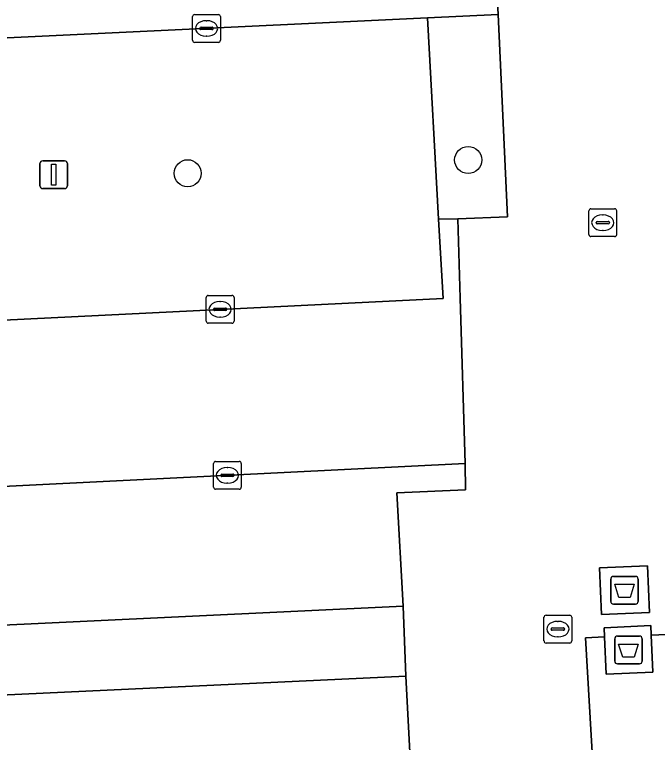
# Model space of a CAD drawing. Extents: x 161084 to 161928, y 385354 to 386522.
# Drawn here: x 161204.44 to 161227.6, y 386264.57 to 386290.78 of the extents above; entities that cross this region are included whole.
import ezdxf

# ---------------------------------------------------------------- set-up
doc = ezdxf.new("R2010")
doc.units = 0
for name, color, linetype in [('IMGEO_Afval_apart_plaats', 7, 'Continuous'), ('IMGEO_Boom', 7, 'Continuous'), ('IMGEO_Groenvoorziening', 7, 'Continuous'), ('IMGEO_Kolk', 7, 'Continuous'), ('IMGEO_Lichtmast', 7, 'Continuous'), ('IMGEO_Parkeervlak_open', 7, 'Continuous'), ('IMGEO_Rijbaan_lokaal_open', 7, 'Continuous'), ('IMGEO_Rioolput', 7, 'Continuous'), ('IMGEO_Voetpad_gesloten', 7, 'Continuous'), ('IMGEO_Voetpad_open', 7, 'Continuous')]:
    doc.layers.add(name, color=color, linetype=linetype)

msp = doc.modelspace()

# ---------------------------------------------------------------- linework, layer by layer
at = {"layer": 'IMGEO_Afval_apart_plaats'}
for p, q in [((161225.918, 386269.653), (161225.918, 386270.453)), ((161225.918, 386270.453), (161225.918, 386269.653)), ((161226.018, 386270.553), (161226.808, 386270.553)), ((161226.808, 386270.553), (161226.018, 386270.553)), ((161226.908, 386270.453), (161226.908, 386269.653)), ((161226.908, 386269.653), (161226.908, 386270.453)), ((161226.808, 386269.553), (161226.018, 386269.553)), ((161226.018, 386269.553), (161226.808, 386269.553)), ((161226.061, 386267.503), (161226.061, 386268.303)), ((161226.061, 386268.303), (161226.061, 386267.503)), ((161226.161, 386268.403), (161226.951, 386268.403)), ((161226.951, 386268.403), (161226.161, 386268.403)), ((161227.051, 386268.303), (161227.051, 386267.503)), ((161227.051, 386267.503), (161227.051, 386268.303)), ((161226.951, 386267.403), (161226.161, 386267.403)), ((161226.161, 386267.403), (161226.951, 386267.403))]:
    msp.add_line(p, q, dxfattribs=at)
for points in [[(161226.061, 386270.267), (161226.765, 386270.267), (161226.616, 386269.797), (161226.21, 386269.797), (161226.061, 386270.267)], [(161226.204, 386268.117), (161226.908, 386268.117), (161226.759, 386267.647), (161226.353, 386267.647), (161226.204, 386268.117)]]:
    msp.add_lwpolyline(points, dxfattribs=at)
for centre, start, end in [((161226.018, 386270.453), 90, 180), ((161226.018, 386270.453), 90, 180), ((161226.808, 386270.453), 0, 90), ((161226.808, 386270.453), 360, 90), ((161226.018, 386269.653), 180, 270), ((161226.018, 386269.653), 180, 270), ((161226.808, 386269.653), 270, 0), ((161226.808, 386269.653), 270, 0), ((161226.161, 386268.303), 90, 180), ((161226.161, 386268.303), 90, 180), ((161226.951, 386268.303), 0, 90), ((161226.951, 386268.303), 360, 90), ((161226.161, 386267.503), 180, 270), ((161226.161, 386267.503), 180, 270), ((161226.951, 386267.503), 270, 0), ((161226.951, 386267.503), 270, 0)]:
    msp.add_arc(centre, 0.1, start, end, dxfattribs=at)
at = {"layer": 'IMGEO_Boom'}
for centre in [(161220.785, 386285.542), (161210.68, 386285.063)]:
    msp.add_circle(centre, 0.489, dxfattribs=at)
at = {"layer": 'IMGEO_Groenvoorziening'}
for points in [[(161221.867, 386290.776), (161219.32, 386290.655), (161219.72, 386283.41), (161220.416, 386283.424), (161222.198, 386283.493)], [(161218.444, 386269.477), (161187.066, 386267.988), (161186.887, 386272.378), (161186.187, 386271.813), (161186.319, 386269.327), (161185.546, 386268.212), (161185.74, 386265.428), (161218.541, 386266.964)]]:
    msp.add_lwpolyline(points, close=True, dxfattribs=at)
at = {"layer": 'IMGEO_Kolk'}
for p, q in [((161210.933, 386290.777), (161211.785, 386290.777)), ((161210.858, 386289.851), (161210.858, 386290.703)), ((161211.346, 386290.557), (161211.371, 386290.557)), ((161211.859, 386290.703), (161211.859, 386289.851)), ((161211.117, 386290.271), (161211.117, 386290.283)), ((161211.16, 386290.32), (161211.558, 386290.32)), ((161211.601, 386290.283), (161211.601, 386290.271)), ((161211.555, 386290.234), (161211.157, 386290.234)), ((161211.369, 386289.997), (161211.344, 386289.997)), ((161211.785, 386289.777), (161210.933, 386289.777)), ((161225.131, 386282.858), (161225.131, 386283.71)), ((161225.206, 386283.784), (161226.058, 386283.784)), ((161226.132, 386283.71), (161226.132, 386282.858)), ((161225.619, 386283.564), (161225.644, 386283.564)), ((161225.39, 386283.278), (161225.39, 386283.29)), ((161225.828, 386283.241), (161225.43, 386283.241)), ((161225.433, 386283.327), (161225.831, 386283.327)), ((161225.874, 386283.29), (161225.874, 386283.278)), ((161225.642, 386283.004), (161225.617, 386283.004)), ((161226.058, 386282.784), (161225.206, 386282.784)), ((161211.347, 386279.741), (161211.347, 386280.593)), ((161211.422, 386280.667), (161212.274, 386280.667)), ((161212.348, 386280.593), (161212.348, 386279.741)), ((161211.835, 386280.447), (161211.86, 386280.447)), ((161211.606, 386280.161), (161211.606, 386280.173)), ((161212.044, 386280.124), (161211.646, 386280.124)), ((161211.649, 386280.21), (161212.047, 386280.21)), ((161212.09, 386280.173), (161212.09, 386280.161)), ((161211.858, 386279.887), (161211.833, 386279.887)), ((161212.274, 386279.667), (161211.422, 386279.667)), ((161211.609, 386273.763), (161211.609, 386274.615)), ((161211.684, 386274.689), (161212.536, 386274.689)), ((161212.61, 386274.615), (161212.61, 386273.763)), ((161212.097, 386274.469), (161212.122, 386274.469)), ((161211.868, 386274.183), (161211.868, 386274.195)), ((161212.306, 386274.146), (161211.908, 386274.146)), ((161211.911, 386274.232), (161212.309, 386274.232)), ((161212.352, 386274.195), (161212.352, 386274.183)), ((161212.12, 386273.909), (161212.095, 386273.909)), ((161212.536, 386273.689), (161211.684, 386273.689))]:
    msp.add_line(p, q, dxfattribs=at)
for points in [[(161210.933, 386290.777), (161211.785, 386290.777)], [(161210.858, 386289.851), (161210.858, 386290.703)], [(161211.859, 386290.703), (161211.859, 386289.851)], [(161211.785, 386289.777), (161210.933, 386289.777)], [(161225.131, 386282.858), (161225.131, 386283.71)], [(161225.206, 386283.784), (161226.058, 386283.784)], [(161226.132, 386283.71), (161226.132, 386282.858)], [(161226.058, 386282.784), (161225.206, 386282.784)], [(161211.347, 386279.741), (161211.347, 386280.593)], [(161211.422, 386280.667), (161212.274, 386280.667)], [(161212.348, 386280.593), (161212.348, 386279.741)], [(161212.274, 386279.667), (161211.422, 386279.667)], [(161211.609, 386273.763), (161211.609, 386274.615)], [(161211.684, 386274.689), (161212.536, 386274.689)], [(161212.61, 386274.615), (161212.61, 386273.763)], [(161212.536, 386273.689), (161211.684, 386273.689)]]:
    msp.add_lwpolyline(points, dxfattribs=at)
for centre, radius, start, end in [((161210.935, 386290.701), 0.0765, 91.552, 178.448), ((161210.935, 386290.701), 0.0765, 91.552, 178.448), ((161211.783, 386290.701), 0.0765, 1.552, 88.448), ((161211.783, 386290.701), 0.0765, 1.552, 88.448), ((161211.157, 386290.28), 0.0403, 85.8775, 175.7526), ((161211.154, 386290.27), 0.0366, 178.938, 274.7102), ((161211.558, 386290.277), 0.043, 264.8664, 352.4533), ((161211.562, 386290.282), 0.0386, 1.7309, 96.639), ((161210.935, 386289.853), 0.0765, 181.552, 268.448), ((161210.935, 386289.853), 0.0765, 181.552, 268.448), ((161211.783, 386289.853), 0.0765, 271.552, 358.448), ((161211.783, 386289.853), 0.0765, 271.552, 358.448), ((161225.208, 386283.708), 0.0765, 91.552, 178.448), ((161225.208, 386283.708), 0.0765, 91.552, 178.448), ((161226.056, 386283.708), 0.0765, 1.552, 88.448), ((161226.056, 386283.708), 0.0765, 1.552, 88.448), ((161225.43, 386283.287), 0.0403, 85.8775, 175.7526), ((161225.427, 386283.277), 0.0366, 178.938, 274.7102), ((161225.831, 386283.284), 0.043, 264.8664, 352.4533), ((161225.835, 386283.289), 0.0386, 1.7309, 96.639), ((161225.208, 386282.86), 0.0765, 181.552, 268.448), ((161225.208, 386282.86), 0.0765, 181.552, 268.448), ((161226.056, 386282.86), 0.0765, 271.552, 358.448), ((161226.056, 386282.86), 0.0765, 271.552, 358.448), ((161211.424, 386280.591), 0.0765, 91.552, 178.448), ((161211.424, 386280.591), 0.0765, 91.552, 178.448), ((161212.272, 386280.591), 0.0765, 1.552, 88.448), ((161212.272, 386280.591), 0.0765, 1.552, 88.448), ((161211.646, 386280.17), 0.0403, 85.8775, 175.7526), ((161211.643, 386280.16), 0.0366, 178.938, 274.7102), ((161212.047, 386280.167), 0.043, 264.8664, 352.4533), ((161212.051, 386280.172), 0.0386, 1.7309, 96.639), ((161211.424, 386279.743), 0.0765, 181.552, 268.448), ((161211.424, 386279.743), 0.0765, 181.552, 268.448), ((161212.272, 386279.743), 0.0765, 271.552, 358.448), ((161212.272, 386279.743), 0.0765, 271.552, 358.448), ((161211.686, 386274.613), 0.0765, 91.552, 178.448), ((161211.686, 386274.613), 0.0765, 91.552, 178.448), ((161212.534, 386274.613), 0.0765, 1.552, 88.448), ((161212.534, 386274.613), 0.0765, 1.552, 88.448), ((161211.908, 386274.192), 0.0403, 85.8775, 175.7526), ((161211.905, 386274.182), 0.0366, 178.938, 274.7102), ((161212.309, 386274.189), 0.043, 264.8664, 352.4533), ((161212.313, 386274.194), 0.0386, 1.7309, 96.639), ((161211.686, 386273.765), 0.0765, 181.552, 268.448), ((161211.686, 386273.765), 0.0765, 181.552, 268.448), ((161212.534, 386273.765), 0.0765, 271.552, 358.448), ((161212.534, 386273.765), 0.0765, 271.552, 358.448)]:
    msp.add_arc(centre, radius, start, end, dxfattribs=at)
for centre, major_axis, ratio, start_param, end_param in [((161211.345, 386290.277), (-0.387, 0.002), 0.722429, 4.712389, 7.853982), ((161211.37, 386290.277), (-0.39, 0.002), 0.717154, 1.570796, 4.712389), ((161225.618, 386283.284), (-0.387, 0.002), 0.722429, 4.712389, 7.853982), ((161225.643, 386283.284), (-0.39, 0.002), 0.717154, 1.570796, 4.712389), ((161211.834, 386280.167), (-0.387, 0.002), 0.722429, 4.712389, 7.853982), ((161211.859, 386280.167), (-0.39, 0.002), 0.717154, 1.570796, 4.712389), ((161212.096, 386274.189), (-0.387, 0.002), 0.722429, 4.712389, 7.853982), ((161212.121, 386274.189), (-0.39, 0.002), 0.717154, 1.570796, 4.712389)]:
    msp.add_ellipse(centre, major_axis=major_axis, ratio=ratio, start_param=start_param, end_param=end_param, dxfattribs=at)
at = {"layer": 'IMGEO_Lichtmast'}
for p, q in [((161205.358, 386284.612), (161205.358, 386285.412)), ((161205.358, 386285.412), (161205.358, 386284.612)), ((161205.458, 386285.512), (161206.248, 386285.512)), ((161206.248, 386285.512), (161205.458, 386285.512)), ((161206.348, 386285.412), (161206.348, 386284.612)), ((161206.348, 386284.612), (161206.348, 386285.412)), ((161206.248, 386284.512), (161205.458, 386284.512)), ((161205.458, 386284.512), (161206.248, 386284.512))]:
    msp.add_line(p, q, dxfattribs=at)
msp.add_lwpolyline([(161205.778, 386285.387), (161205.928, 386285.387), (161205.928, 386284.637), (161205.778, 386284.637), (161205.778, 386285.387)], dxfattribs=at)
for centre, start, end in [((161205.458, 386285.412), 90, 180), ((161205.458, 386285.412), 90, 180), ((161206.248, 386285.412), 0, 90), ((161206.248, 386285.412), 360, 90), ((161205.458, 386284.612), 180, 270), ((161205.458, 386284.612), 180, 270), ((161206.248, 386284.612), 270, 0), ((161206.248, 386284.612), 270, 0)]:
    msp.add_arc(centre, 0.1, start, end, dxfattribs=at)
at = {"layer": 'IMGEO_Parkeervlak_open'}
for points in [[(161219.32, 386290.655), (161186.744, 386289.113), (161187.052, 386282.954), (161187.252, 386278.942), (161219.877, 386280.551), (161219.72, 386283.41)], [(161218.219, 386273.565), (161220.689, 386273.665), (161220.669, 386274.617), (161187.585, 386272.966), (161186.863, 386272.943), (161186.887, 386272.378), (161187.066, 386267.988), (161218.444, 386269.477)], [(161225.005, 386268.341), (161225.911, 386252.885), (161230.667, 386253.227), (161229.89, 386268.545), (161227.375, 386268.44), (161227.436, 386267.103), (161225.753, 386267.026), (161225.691, 386268.37)]]:
    msp.add_lwpolyline(points, close=True, dxfattribs=at)
at = {"layer": 'IMGEO_Rijbaan_lokaal_open'}
msp.add_lwpolyline([(161220.169, 386333.062), (161221.774, 386302.139), (161221.38, 386302.1), (161221.55, 386296.848), (161221.867, 386290.776), (161222.198, 386283.493), (161220.416, 386283.424), (161220.492, 386280.571), (161220.669, 386274.617), (161220.689, 386273.665), (161218.219, 386273.565), (161218.444, 386269.477), (161218.541, 386266.964), (161218.864, 386260.816), (161219.223, 386253.488), (161220.943, 386246.296), (161226.043, 386246.607), (161225.911, 386252.885), (161225.005, 386268.341), (161225.691, 386268.37), (161225.676, 386268.703), (161227.359, 386268.78), (161227.375, 386268.44), (161229.89, 386268.545)], dxfattribs=at)
for points in [[(161221.55, 386296.848), (161215.408, 386296.426), (161215.423, 386296.164), (161212.558, 386296.016), (161209.694, 386295.867), (161206.829, 386295.719), (161203.965, 386295.571), (161201.1, 386295.423), (161198.236, 386295.274), (161195.371, 386295.126), (161192.507, 386294.978), (161189.642, 386294.83), (161186.536, 386294.669), (161186.744, 386289.113), (161219.32, 386290.655), (161221.867, 386290.776)], [(161220.492, 386280.571), (161220.416, 386283.424), (161219.72, 386283.41), (161219.877, 386280.551), (161187.252, 386278.942), (161187.585, 386272.966), (161220.669, 386274.617)], [(161227.243, 386270.927), (161227.31, 386269.249), (161225.582, 386269.18), (161225.515, 386270.858)]]:
    msp.add_lwpolyline(points, close=True, dxfattribs=at)
at = {"layer": 'IMGEO_Rioolput'}
for p, q in [((161223.514, 386268.227), (161223.514, 386269.079)), ((161223.589, 386269.153), (161224.441, 386269.153)), ((161224.515, 386269.079), (161224.515, 386268.227)), ((161224.002, 386268.933), (161224.027, 386268.933)), ((161223.773, 386268.647), (161223.773, 386268.659)), ((161224.211, 386268.61), (161223.813, 386268.61)), ((161223.816, 386268.696), (161224.214, 386268.696)), ((161224.257, 386268.659), (161224.257, 386268.647)), ((161224.025, 386268.373), (161224, 386268.373)), ((161224.441, 386268.153), (161223.589, 386268.153))]:
    msp.add_line(p, q, dxfattribs=at)
for points in [[(161223.514, 386268.227), (161223.514, 386269.079)], [(161223.589, 386269.153), (161224.441, 386269.153)], [(161224.515, 386269.079), (161224.515, 386268.227)], [(161224.441, 386268.153), (161223.589, 386268.153)]]:
    msp.add_lwpolyline(points, dxfattribs=at)
for centre, radius, start, end in [((161223.591, 386269.077), 0.0765, 91.552, 178.448), ((161223.591, 386269.077), 0.0765, 91.552, 178.448), ((161224.439, 386269.077), 0.0765, 1.552, 88.448), ((161224.439, 386269.077), 0.0765, 1.552, 88.448), ((161223.813, 386268.656), 0.0403, 85.8775, 175.7526), ((161223.81, 386268.646), 0.0366, 178.938, 274.7102), ((161224.214, 386268.653), 0.043, 264.8664, 352.4533), ((161224.218, 386268.658), 0.0386, 1.7309, 96.639), ((161223.591, 386268.229), 0.0765, 181.552, 268.448), ((161223.591, 386268.229), 0.0765, 181.552, 268.448), ((161224.439, 386268.229), 0.0765, 271.552, 358.448), ((161224.439, 386268.229), 0.0765, 271.552, 358.448)]:
    msp.add_arc(centre, radius, start, end, dxfattribs=at)
for centre, major_axis, ratio, start_param, end_param in [((161224.001, 386268.653), (-0.387, 0.002), 0.722429, 4.712389, 7.853982), ((161224.026, 386268.653), (-0.39, 0.002), 0.717154, 1.570796, 4.712389)]:
    msp.add_ellipse(centre, major_axis=major_axis, ratio=ratio, start_param=start_param, end_param=end_param, dxfattribs=at)
at = {"layer": 'IMGEO_Voetpad_gesloten'}
for points in [[(161227.243, 386270.927), (161225.515, 386270.858), (161225.582, 386269.18), (161227.31, 386269.249)], [(161227.375, 386268.44), (161227.359, 386268.78), (161225.676, 386268.703), (161225.691, 386268.37), (161225.753, 386267.026), (161227.436, 386267.103)]]:
    msp.add_lwpolyline(points, close=True, dxfattribs=at)
at = {"layer": 'IMGEO_Voetpad_open'}
msp.add_lwpolyline([(161218.864, 386260.816), (161218.541, 386266.964), (161185.74, 386265.428), (161185.546, 386268.212), (161182.908, 386268.047), (161181.645, 386267.968), (161181.941, 386262.117)], dxfattribs=at)

doc.saveas('drawing.dxf')
